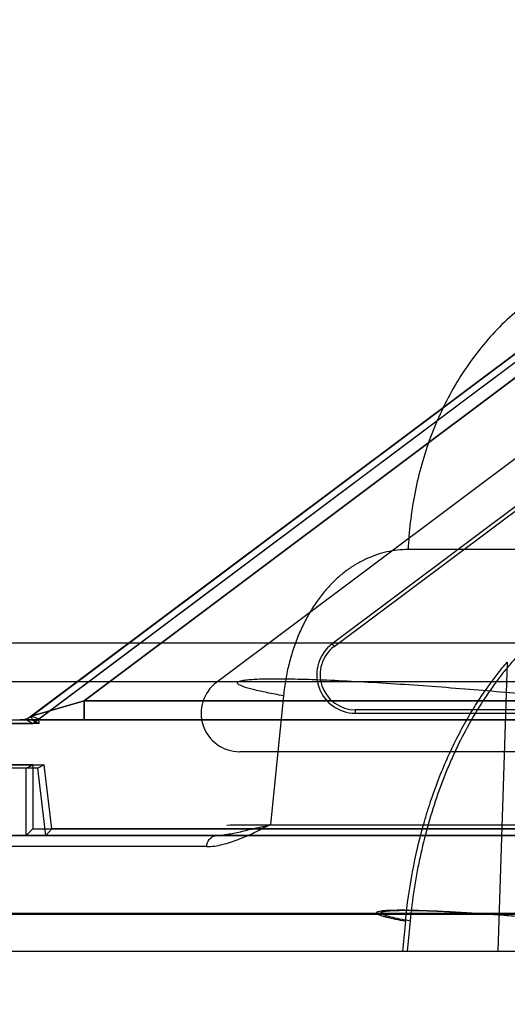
# Model space of a CAD drawing. Header units: millimetres. Extents: x 0 to 297, y 0 to 210.
# Tile 373 of 438: x 240.1287 to 240.2045, y 159.3557 to 159.509. Entities that reach past the tile are written whole.
import ezdxf

# ---------------------------------------------------------------- set-up
doc = ezdxf.new("R2010")
doc.units = ezdxf.units.MM
doc.header["$LTSCALE"] = 16.335
doc.layers.get('0').update_dxf_attribs({"linetype": 'CONTINUOUS'})
for name, color, linetype in [('AXES_REF', 7, 'CONTINUOUS'), ('INTFCLR_1', 7, 'CONTINUOUS'), ('INTFCLR_144815', 7, 'CONTINUOUS'), ('INTFCLR_72935', 7, 'CONTINUOUS')]:
    doc.layers.add(name, color=color, linetype=linetype)

msp = doc.modelspace()

# ---------------------------------------------------------------- linework, layer by layer
at = {"color": 7, "linetype": 'Continuous'}
for radius in [5.8174969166, 5.817, 5.7797484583]:
    msp.add_circle((241.4979109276, 154.8339782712), radius, dxfattribs=at)
msp.add_arc((241.4979109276, 154.8339782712), 5.76, 278.2771290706, 261.7228709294, dxfattribs=at)
at = {"layer": 'AXES_REF', "color": 7, "linetype": 'Continuous'}
msp.add_arc((241.4979109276, 154.8339782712), 5.892, 113.0826660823, 66.91733391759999, dxfattribs=at)
at = {"layer": 'AXES_REF', "color": 9, "linetype": 'Continuous'}
msp.add_arc((241.4979109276, 154.8339782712), 5.3067073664, 94.4118118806, 85.5881881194, dxfattribs=at)
at = {"layer": 'INTFCLR_1', "color": 9, "linetype": 'Continuous'}
for p, q in [((240.1305431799, 159.4005782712), (240.23787516, 159.4810772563)), ((240.2335228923, 159.4740630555), (240.1387431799, 159.4029782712)), ((240.1387431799, 159.4029782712), (240.1305431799, 159.4005782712)), ((240.1387431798, 159.4029782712), (240.1387431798, 159.3999782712)), ((240.2211190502, 159.4029782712), (240.1387431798, 159.4029782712)), ((240.1287431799, 159.3999782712), (240.2617805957, 159.3999782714))]:
    msp.add_line(p, q, dxfattribs=at)
at = {"layer": 'INTFCLR_1', "color": 6, "linetype": 'Continuous'}
for p, q in [((240.2383594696, 159.4801180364), (240.1316677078, 159.4000992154)), ((240.2455594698, 159.4705180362), (240.1593170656, 159.4058362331)), ((240.0457431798, 159.3999782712), (240.1287431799, 159.3999782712)), ((240.1317443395, 159.3994533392), (240.0462681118, 159.3994533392)), ((240.1305442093, 159.400578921), (240.1306143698, 159.3999782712)), ((240.131667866, 159.4000978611), (240.1305443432, 159.4005777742)), ((240.1306143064, 159.3999788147), (240.131743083, 159.3994539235)), ((240.1317431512, 159.3994533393), (240.1316677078, 159.4000992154)), ((240.2226187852, 159.3950362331), (240.1629170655, 159.3950362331)), ((240.1315191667, 159.3924782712), (240.0457431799, 159.3924782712)), ((240.0462681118, 159.3930032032), (240.1325215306, 159.3930032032)), ((240.1325215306, 159.3930032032), (240.1315191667, 159.3924782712)), ((240.1327843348, 159.3819782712), (240.1315191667, 159.3924782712)), ((240.1337224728, 159.3830362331), (240.1325215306, 159.3930032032)), ((240.1327843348, 159.3819782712), (240.1337224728, 159.3830362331)), ((240.2198254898, 159.3830362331), (240.1337224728, 159.3830362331)), ((240.2606712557, 159.3819782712), (240.0457431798, 159.3819782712))]:
    msp.add_line(p, q, dxfattribs=at)
msp.add_arc((240.1629170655, 159.4010362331), 0.006, 126.8698970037, 269.999999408, dxfattribs=at)
at = {"layer": 'INTFCLR_1', "color": 9, "linetype": 'Continuous'}
msp.add_arc((240.1287431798, 159.4029782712), 0.003, 270.0000000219, 306.8698976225, dxfattribs=at)
at = {"layer": 'INTFCLR_144815', "color": 9, "linetype": 'Continuous'}
for p, q in [((241.038137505, 159.4264903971), (240.1891101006, 159.4264903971)), ((240.3727709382, 159.4119259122), (240.0616457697, 159.4119259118)), ((240.204522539, 159.4089799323), (240.2030708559, 159.3639782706)), ((240.0676455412, 159.405978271), (240.4087974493, 159.4059782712)), ((240.1697209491, 159.40374646), (240.1677190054, 159.3836840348)), ((240.1609343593, 159.3835951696), (240.2084528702, 159.3836840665)), ((240.2084528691, 159.3836840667), (240.1614504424, 159.3835869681)), ((240.0475431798, 159.3819782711), (240.2771192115, 159.3819782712)), ((240.1577766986, 159.3802724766), (240.1197593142, 159.3802724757)), ((240.0943984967, 159.3697688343), (240.2433890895, 159.3697688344)), ((240.1092277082, 159.3699259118), (240.2538300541, 159.369925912)), ((240.188701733, 159.3686885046), (240.1882385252, 159.3639782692)), ((240.1894062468, 159.3686885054), (240.1889426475, 159.3639782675)), ((240.1146514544, 159.3639782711), (241.08547429, 159.3639782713))]:
    msp.add_line(p, q, dxfattribs=at)
for points, knots in [([(240.2279370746, 159.4719782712), (240.2256318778, 159.4719782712), (240.2208367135, 159.4714472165), (240.2137596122, 159.4689913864), (240.2069620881, 159.4647649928), (240.2008796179, 159.4588876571), (240.1958746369, 159.4516724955), (240.1921840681, 159.4435683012), (240.1898898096, 159.4350803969), (240.1892301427, 159.4293182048), (240.1891101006, 159.4264903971)], [0, 0, 0, 0, 0.1050837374, 0.21787631, 0.3387406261, 0.4670384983, 0.6007623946, 0.736684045, 0.8709766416, 1, 1, 1, 1]), ([(240.1891101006, 159.4264903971), (240.1885540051, 159.4264901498), (240.1874428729, 159.4264304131), (240.1857929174, 159.4261590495), (240.1841682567, 159.4257068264), (240.182844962, 159.4251805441), (240.1818045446, 159.4246668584), (240.1807629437, 159.4240826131), (240.1794944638, 159.4232345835), (240.178050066, 159.4220416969), (240.1766748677, 159.420665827), (240.1756041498, 159.4193754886), (240.1747896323, 159.4182492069), (240.1739886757, 159.4170379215), (240.1730634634, 159.4154142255), (240.1722557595, 159.4136887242), (240.1716740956, 159.4122303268), (240.1711327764, 159.4107017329), (240.1705571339, 159.4087236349), (240.1700354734, 159.4062697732), (240.169805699, 159.4045960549), (240.1697209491, 159.40374646)], [0, 0, 0, 0, 0.0510003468, 0.1018158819, 0.1530610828, 0.2053708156, 0.232153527, 0.2594328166, 0.3148548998, 0.3718232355, 0.4309670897, 0.4930055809, 0.5253679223, 0.5584094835, 0.6261462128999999, 0.6965411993, 0.7329500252, 0.7701113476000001, 0.8452290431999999, 0.9216956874, 1, 1, 1, 1]), ([(240.2199713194, 159.4205578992), (240.2193163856, 159.4202311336), (240.2165128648, 159.4187466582), (240.2128183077, 159.4162589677), (240.2090300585, 159.4129938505), (240.2069930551, 159.4109381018), (240.2056775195, 159.4094770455), (240.2047994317, 159.4084633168), (240.2032922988, 159.4066192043), (240.2012550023, 159.4038182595), (240.1990054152, 159.400207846), (240.1974774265, 159.3973322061), (240.1965168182, 159.3953311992), (240.1958817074, 159.3939504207), (240.1948165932, 159.3914769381), (240.1934485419, 159.3878298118), (240.1920525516, 159.3832918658), (240.1910954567, 159.3793826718), (240.1904519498, 159.3761666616), (240.1898891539, 159.372867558), (240.1895713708, 159.3703648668), (240.1894062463, 159.3686885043)], [0, 0, 0, 0, 0.0349656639, 0.1515158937, 0.2116583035, 0.2737159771, 0.2895989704, 0.3055789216, 0.337781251, 0.4033508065, 0.4708757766, 0.5408433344, 0.5587814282, 0.5769111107, 0.613445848, 0.6874148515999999, 0.7628661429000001, 0.8401335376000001, 0.8795657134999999, 0.9195289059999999, 1, 1, 1, 1]), ([(240.1887017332, 159.3686885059), (240.1889541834, 159.3712566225), (240.1896721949, 159.3763117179), (240.1909687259, 159.3818924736), (240.1920279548, 159.3855008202), (240.1927754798, 159.3878421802), (240.1941845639, 159.3917732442), (240.1960808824, 159.3960714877), (240.1979932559, 159.3996240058), (240.1991367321, 159.4015574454), (240.2008624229, 159.4043022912), (240.202667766, 159.4067797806), (240.2042788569, 159.4086962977), (240.2045224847, 159.4089798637)], [0, 0, 0, 0, 0.1761944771, 0.3481269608, 0.3906384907, 0.4329517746, 0.5159259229, 0.6756948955, 0.7530950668, 0.7912917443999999, 0.8290459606, 0.9744737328, 1, 1, 1, 1]), ([(240.1697209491, 159.40374646), (240.1688614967, 159.4039005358), (240.167288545, 159.4041980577), (240.1654362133, 159.4046015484), (240.1642142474, 159.4049291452), (240.1635273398, 159.4051394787), (240.1630161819, 159.4053530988), (240.1626908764, 159.4055097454), (240.1625070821, 159.4057644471), (240.1627487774, 159.4059829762), (240.1631300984, 159.4060812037), (240.1637558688, 159.4062041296), (240.1646190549, 159.4062853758), (240.166261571, 159.4063828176), (240.1688983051, 159.4064129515), (240.1726990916, 159.4063490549), (240.1772465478, 159.4061823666), (240.1823691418, 159.405921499), (240.1898025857, 159.4054618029), (240.1991742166, 159.4047560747), (240.2066813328, 159.4040924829), (240.2103470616, 159.40374646)], [0, 0, 0, 0, 0.0471682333, 0.08646765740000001, 0.1023977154, 0.1154514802, 0.1253635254, 0.1319660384, 0.1356295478, 0.1393924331, 0.1464848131, 0.1577206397, 0.173377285, 0.1934517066, 0.2465163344, 0.3158143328, 0.398775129, 0.4923286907, 0.592890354, 0.8010951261, 1, 1, 1, 1]), ([(240.1577766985, 159.3802724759), (240.1581825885, 159.3802723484), (240.1590048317, 159.3803394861), (240.1606632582, 159.3806726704), (240.1627399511, 159.3813862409), (240.1652413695, 159.3824259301), (240.1668402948, 159.3833653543), (240.1677187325, 159.3836840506)], [0, 0, 0, 0, 0.1149813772, 0.2327989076, 0.4784404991, 0.735283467, 1, 1, 1, 1]), ([(240.1577766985, 159.3802724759), (240.1577865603, 159.3804888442), (240.1578971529, 159.3810344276), (240.1584124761, 159.3817582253), (240.1590478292, 159.3819782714), (240.1593400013, 159.3819782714)], [0, 0, 0, 0, 0.2577793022, 0.6522698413, 1, 1, 1, 1]), ([(240.2140484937, 159.3686885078), (240.2134959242, 159.3687408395), (240.2123751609, 159.3688453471), (240.2100811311, 159.3690524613), (240.2059365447, 159.3694071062), (240.2011960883, 159.3697654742), (240.1965457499, 159.3700543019), (240.1933418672, 159.3702182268), (240.1904988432, 159.3703230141), (240.1881244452, 159.3703631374), (240.1864784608, 159.3703443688), (240.1854549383, 159.3702829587), (240.1849178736, 159.3702322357), (240.1845311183, 159.3701544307), (240.1842938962, 159.3700938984), (240.1841488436, 159.3699529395), (240.1842708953, 159.3697963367), (240.1844763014, 159.3696972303), (240.1848015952, 159.3695633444), (240.1852355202, 159.3694310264), (240.1860061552, 159.3692254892), (240.1871718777, 159.3689721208), (240.1881614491, 159.3687852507), (240.1887017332, 159.3686885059)], [0, 0, 0, 0, 0.0479129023, 0.0971672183, 0.1988326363, 0.4069923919, 0.5075252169, 0.6010316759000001, 0.6839158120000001, 0.7530992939, 0.8060063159, 0.8259868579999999, 0.8415409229, 0.85266775, 0.8596520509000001, 0.8633462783, 0.8670826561, 0.8738036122, 0.8838427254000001, 0.8970247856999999, 0.9130811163, 0.9526192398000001, 1, 1, 1, 1]), ([(240.1894062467, 159.3686885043), (240.1888651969, 159.3687853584), (240.1878740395, 159.3689724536), (240.1867063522, 159.3692261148), (240.1859340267, 159.3694318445), (240.1854989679, 159.369564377), (240.1851722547, 159.369698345), (240.1849663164, 159.3697977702), (240.184842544, 159.3699537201), (240.1849860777, 159.370095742), (240.1852230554, 159.3701560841), (240.1856087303, 159.3702341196), (240.1861452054, 159.3702848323), (240.187167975, 159.3703463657), (240.1888134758, 159.3703651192), (240.1911876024, 159.3703249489), (240.1940308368, 159.3702200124), (240.1972352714, 159.3700558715), (240.2018866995, 159.3697666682), (240.2077509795, 159.3693229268), (240.212448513, 159.3689058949), (240.2147420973, 159.3686885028)], [0, 0, 0, 0, 0.0474327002, 0.08702920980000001, 0.1031164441, 0.1163299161, 0.1264001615, 0.1331502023, 0.136904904, 0.1405827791, 0.1475406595, 0.1586407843, 0.1741697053, 0.1941272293, 0.2469955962, 0.3161509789, 0.3990162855, 0.4925111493, 0.5930368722, 0.8011854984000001, 1, 1, 1, 1])]:
    msp.add_open_spline(points, degree=3, knots=knots, dxfattribs=at)
at = {"layer": 'INTFCLR_144815', "color": 6, "linetype": 'Continuous'}
msp.add_open_spline([(240.1677187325, 159.3836840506), (240.1669184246, 159.3833936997), (240.1653112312, 159.3831375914), (240.1631081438, 159.3825437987), (240.1614126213, 159.3821890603), (240.160184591, 159.3820143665), (240.1596135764, 159.3819782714), (240.1593400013, 159.3819782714)], degree=3, knots=[0, 0, 0, 0, 0.2982065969, 0.5656560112, 0.8000090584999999, 0.9041734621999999, 1, 1, 1, 1], dxfattribs=at)
at = {"layer": 'INTFCLR_72935', "color": 9, "linetype": 'Continuous'}
for p, q in [((240.2378801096, 159.4810936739), (240.1305142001, 159.4005781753)), ((240.138715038, 159.4029782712), (240.2335275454, 159.474079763)), ((240.1772923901, 159.4118364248), (240.1776073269, 159.4114164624)), ((240.1305142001, 159.4005781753), (240.138715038, 159.4029782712)), ((240.138715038, 159.3999782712), (240.138715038, 159.4029782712)), ((240.138715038, 159.4029782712), (240.2211190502, 159.4029782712)), ((240.1808921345, 159.401561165), (240.1808921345, 159.4010362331)), ((240.2617805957, 159.3999782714), (240.1287142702, 159.3999782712))]:
    msp.add_line(p, q, dxfattribs=at)
at = {"layer": 'INTFCLR_72935', "color": 6, "linetype": 'Continuous'}
for p, q in [((240.1307776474, 159.3994533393), (240.2394245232, 159.4809294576)), ((240.2550076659, 159.4701164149), (240.17729239, 159.4118364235)), ((240.1776073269, 159.4114164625), (240.2554641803, 159.4698026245)), ((240.2230826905, 159.401561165), (240.1808921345, 159.401561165)), ((240.1808921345, 159.4010362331), (240.2230826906, 159.4010362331)), ((240.0462681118, 159.3994533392), (240.1307776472, 159.3994533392)), ((240.1305142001, 159.4005781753), (240.1297142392, 159.3999782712)), ((240.1307776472, 159.3994533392), (240.1297142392, 159.3999782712)), ((240.1297142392, 159.3924782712), (240.0457431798, 159.3924782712)), ((240.130772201, 159.3930032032), (240.0462681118, 159.3930032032)), ((240.1297142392, 159.3924782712), (240.130772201, 159.3930032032)), ((240.1297142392, 159.3819782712), (240.1297142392, 159.3924782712)), ((240.1307722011, 159.3930032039), (240.1307722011, 159.3830362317)), ((240.130772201, 159.3830362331), (240.1297142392, 159.3819782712)), ((240.1307722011, 159.3830362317), (240.2239399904, 159.3830362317)), ((240.2606712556, 159.3819782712), (240.0457431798, 159.3819782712))]:
    msp.add_line(p, q, dxfattribs=at)
for radius, start, end in [(0.006, 126.8668549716, 270.0000044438), (0.005475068, 126.8668463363, 269.9999995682)]:
    msp.add_arc((240.1808921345, 159.4070362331), radius, start, end, dxfattribs=at)
at = {"layer": 'INTFCLR_72935', "color": 9, "linetype": 'Continuous'}
msp.add_arc((240.1287143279, 159.4029782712), 0.003, 269.9999999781, 306.8668465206, dxfattribs=at)

doc.saveas('drawing.dxf')
